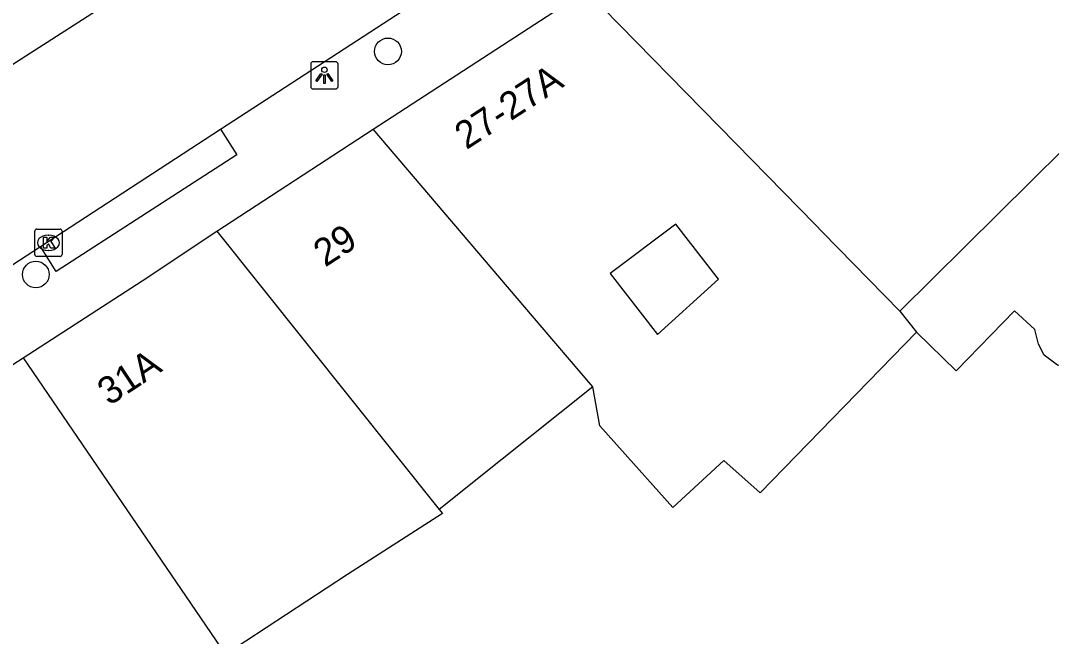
# Model space of a CAD drawing. Extents: x 161772 to 163123, y 383092 to 383917.
# Drawn here: x 162273.18 to 162310.8, y 383340.11 to 383362.61 of the extents above; entities that cross this region are included whole.
import ezdxf

# ---------------------------------------------------------------- set-up
doc = ezdxf.new("R2010")
doc.units = 0
for name, color, linetype in [('IMGEO_Boom', 7, 'Continuous'), ('IMGEO_Kolk', 7, 'Continuous'), ('IMGEO_Lichtpunt', 7, 'Continuous'), ('IMGEO_Pand', 7, 'Continuous'), ('IMGEO_Pand_nummerreeks', 7, 'Continuous'), ('IMGEO_Rijbaan_lokaal_open', 7, 'Continuous'), ('IMGEO_Voetpad_open', 7, 'Continuous')]:
    doc.layers.add(name, color=color, linetype=linetype)

msp = doc.modelspace()

# ---------------------------------------------------------------- linework, layer by layer
at = {"layer": 'IMGEO_Boom'}
for centre in [(162286.582, 383361.479), (162273.73, 383353.33)]:
    msp.add_circle(centre, 0.489, dxfattribs=at)
at = {"layer": 'IMGEO_Kolk'}
for p, q in [((162273.69, 383354.063), (162273.69, 383354.915)), ((162273.765, 383354.989), (162274.617, 383354.989)), ((162274.691, 383354.915), (162274.691, 383354.063)), ((162274.178, 383354.769), (162274.203, 383354.769)), ((162274.201, 383354.209), (162274.176, 383354.209)), ((162274.617, 383353.989), (162273.765, 383353.989))]:
    msp.add_line(p, q, dxfattribs=at)
for points in [[(162273.69, 383354.063), (162273.69, 383354.915)], [(162273.765, 383354.989), (162274.617, 383354.989)], [(162274.691, 383354.915), (162274.691, 383354.063)], [(162274.011, 383354.689), (162274.134, 383354.689), (162274.134, 383354.538), (162274.264, 383354.689), (162274.428, 383354.689), (162274.282, 383354.538), (162274.435, 383354.289), (162274.283, 383354.289), (162274.198, 383354.453), (162274.134, 383354.386), (162274.134, 383354.289), (162274.011, 383354.289), (162274.011, 383354.689)], [(162274.617, 383353.989), (162273.765, 383353.989)]]:
    msp.add_lwpolyline(points, dxfattribs=at)
for centre, start, end in [((162273.767, 383354.913), 91.552, 178.448), ((162273.767, 383354.913), 91.552, 178.448), ((162274.615, 383354.913), 1.552, 88.448), ((162274.615, 383354.913), 1.552, 88.448), ((162273.767, 383354.065), 181.552, 268.448), ((162273.767, 383354.065), 181.552, 268.448), ((162274.615, 383354.065), 271.552, 358.448), ((162274.615, 383354.065), 271.552, 358.448)]:
    msp.add_arc(centre, 0.0765, start, end, dxfattribs=at)
for centre, major_axis, ratio, start_param, end_param in [((162274.177, 383354.489), (-0.387, 0.002), 0.722429, 4.712389, 7.853982), ((162274.202, 383354.489), (-0.39, 0.002), 0.717154, 1.570796, 4.712389)]:
    msp.add_ellipse(centre, major_axis=major_axis, ratio=ratio, start_param=start_param, end_param=end_param, dxfattribs=at)
at = {"layer": 'IMGEO_Lichtpunt'}
for p, q in [((162283.764, 383361.01), (162283.764, 383360.203)), ((162283.764, 383361.01), (162283.764, 383360.203)), ((162284.666, 383361.105), (162283.858, 383361.105)), ((162284.666, 383361.105), (162283.858, 383361.105)), ((162284.76, 383360.203), (162284.76, 383361.01)), ((162284.76, 383360.203), (162284.76, 383361.01)), ((162283.858, 383360.109), (162284.666, 383360.109)), ((162283.858, 383360.109), (162284.666, 383360.109))]:
    msp.add_line(p, q, dxfattribs=at)
for points in [[(162284.138, 383360.674), (162284.177, 383360.646), (162283.989, 383360.384), (162283.951, 383360.411), (162284.138, 383360.674)], [(162284.24, 383360.626), (162284.287, 383360.626), (162284.287, 383360.304), (162284.24, 383360.304), (162284.24, 383360.626)], [(162284.35, 383360.646), (162284.388, 383360.673), (162284.575, 383360.411), (162284.536, 383360.383), (162284.35, 383360.646)]]:
    msp.add_lwpolyline(points, dxfattribs=at)
msp.add_circle((162284.263, 383360.808), 0.0994, dxfattribs=at)
for centre, start, end in [((162283.858, 383361.01), 90, 180), ((162283.858, 383361.01), 90, 180), ((162284.666, 383361.01), 0, 90), ((162284.666, 383361.01), 0, 90), ((162283.858, 383360.203), 180, 270), ((162283.858, 383360.203), 180, 270), ((162284.666, 383360.203), 270, 0), ((162284.666, 383360.203), 270, 360)]:
    msp.add_arc(centre, 0.0946, start, end, dxfattribs=at)
at = {"layer": 'IMGEO_Pand'}
for points in [[(162286.046, 383358.641), (162293.817, 383363.705)], [(162305.263, 383351.995), (162302.446, 383354.878), (162302.175, 383355.155), (162299.275, 383358.122), (162293.817, 383363.705)], [(162312.447, 383359.108), (162305.263, 383351.995)], [(162280.334, 383354.918), (162286.046, 383358.641)], [(162294.058, 383349.231), (162291.859, 383351.811), (162286.046, 383358.641)], [(162273.27, 383350.29), (162277.606, 383353.097), (162280.334, 383354.918)], [(162280.334, 383354.918), (162288.446, 383344.753)], [(162296.421, 383351.14), (162298.643, 383353.156), (162297.093, 383355.173), (162294.693, 383353.362), (162296.421, 383351.14)], [(162305.263, 383351.995), (162305.871, 383351.225)], [(162317.051, 383348.705), (162314.073, 383351.713), (162313.217, 383350.866), (162313.046, 383350.499), (162312.538, 383350.07), (162311.696, 383349.863), (162311.014, 383350.022), (162310.537, 383350.387), (162310.331, 383350.784), (162310.188, 383351.324), (162309.444, 383352.001), (162307.316, 383349.808), (162305.871, 383351.225)], [(162305.871, 383351.225), (162300.17, 383345.353), (162298.841, 383346.533), (162296.977, 383344.816), (162294.316, 383347.807), (162294.058, 383349.231)], [(162265.576, 383345.313), (162267.982, 383346.867), (162273.27, 383350.29)], [(162273.27, 383350.29), (162280.649, 383339.452)], [(162294.058, 383349.231), (162292.853, 383348.271), (162290.745, 383346.589), (162288.446, 383344.753)], [(162288.446, 383344.753), (162288.568, 383344.604), (162285.108, 383342.376), (162280.649, 383339.452)]]:
    msp.add_lwpolyline(points, dxfattribs=at)
at = {"layer": 'IMGEO_Rijbaan_lokaal_open'}
for points in [[(162294.06, 383374.608), (162247.678, 383344.816)], [(162280.472, 383358.642), (162288.762, 383364.047)], [(162273.903, 383354.359), (162280.472, 383358.642)], [(162266.585, 383349.589), (162273.903, 383354.359)]]:
    msp.add_lwpolyline(points, dxfattribs=at)
at = {"layer": 'IMGEO_Voetpad_open'}
msp.add_lwpolyline([(162280.472, 383358.642), (162281.061, 383357.705), (162274.467, 383353.437), (162273.903, 383354.359)], dxfattribs=at)

# ---------------------------------------------------------------- texts
at = {"layer": 'IMGEO_Pand_nummerreeks'}
for s, rotation, p in [('27-27A', 33.0883, (162289.445, 383357.872)), ('29', 33.094, (162284.29, 383353.581)), ('31A', 33.4665, (162276.411, 383348.517))]:
    msp.add_text(s, height=1, rotation=rotation, dxfattribs=at).set_placement(p)

doc.saveas('drawing.dxf')
